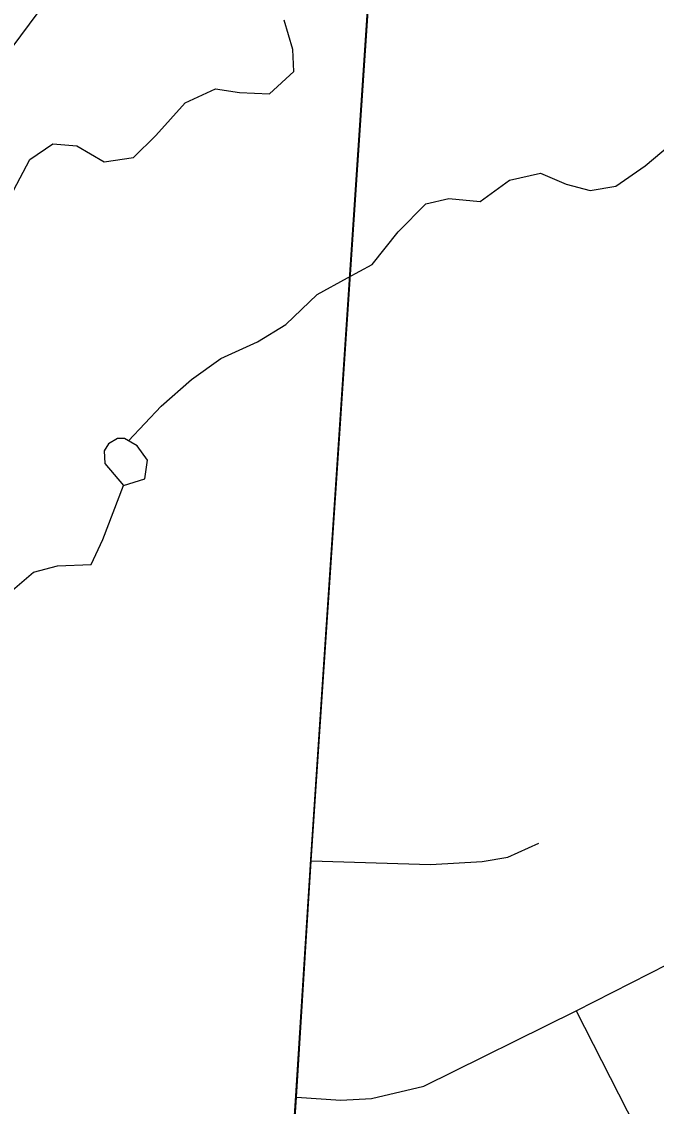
# Model space of a CAD drawing. Extents: x 208586767.6 to 208586821.4, y -134301046.9 to -134301022.9.
# Drawn here: x 208586780.4549 to 208586780.7264, y -134301028.9195 to -134301028.4553 of the extents above; entities that cross this region are included whole.
import ezdxf

# ---------------------------------------------------------------- set-up
doc = ezdxf.new("R2010")
doc.units = 0
for name, color, linetype in [('GM_X_City_Street', 7, 'Continuous'), ('GM_X_Corporation', 7, 'Continuous'), ('GM_X_Minor_Lake', 7, 'Continuous'), ('GM_X_Minor_River', 7, 'Continuous'), ('GM_X_US_Route', 7, 'Continuous')]:
    doc.layers.add(name, color=color, linetype=linetype)

msp = doc.modelspace()

# ---------------------------------------------------------------- linework, layer by layer
at = {"layer": 'GM_X_City_Street'}
for points in [[(208586780.5626, -134301029.18483), (208586780.56109, -134301029.17244), (208586780.55991, -134301029.1589), (208586780.56017, -134301029.14851), (208586780.55957, -134301029.13334), (208586780.56302, -134301029.0526), (208586780.56806, -134301028.98171), (208586780.57247, -134301028.91554), (208586780.57877, -134301028.8144), (208586780.60598, -134301028.40796), (208586780.61155, -134301028.32429), (208586780.61355, -134301028.29782), (208586780.61758, -134301028.24885), (208586780.61815, -134301028.22406)], [(208586780.6922, -134301028.87867), (208586780.73209, -134301028.95689), (208586780.73721, -134301028.96124), (208586780.74274, -134301028.96203), (208586780.74827, -134301028.96242), (208586780.81892, -134301028.93084), (208586780.82405, -134301028.92689), (208586780.82958, -134301028.91979), (208586780.83155, -134301028.9115), (208586780.83945, -134301028.80216), (208586780.84103, -134301028.78598), (208586780.84024, -134301028.77848), (208586780.83708, -134301028.77058), (208586780.82998, -134301028.75914), (208586780.80392, -134301028.74216), (208586780.76761, -134301028.71966), (208586780.75892, -134301028.71058), (208586780.74866, -134301028.69796), (208586780.74432, -134301028.6869), (208586780.74234, -134301028.67821), (208586780.74195, -134301028.66874), (208586780.74274, -134301028.65296)], [(208586780.57247, -134301028.91554), (208586780.59138, -134301028.9168), (208586780.60461, -134301028.91617), (208586780.62698, -134301028.91082), (208586780.6922, -134301028.87867), (208586780.74702, -134301028.85063), (208586780.76603, -134301028.83966), (208586780.77629, -134301028.83098), (208586780.78419, -134301028.82269), (208586780.80037, -134301028.80769), (208586780.81063, -134301028.80374), (208586780.82129, -134301028.80177), (208586780.83945, -134301028.80216), (208586780.88445, -134301028.80571), (208586780.89432, -134301028.80808), (208586780.90892, -134301028.81558)], [(208586780.57877, -134301028.8144), (208586780.62981, -134301028.81598), (208586780.65187, -134301028.81472), (208586780.6629, -134301028.81283), (208586780.67613, -134301028.80684)]]:
    msp.add_lwpolyline(points, dxfattribs=at)
at = {"layer": 'GM_X_Corporation'}
for points in [[(208586778.02826, -134301026.87222), (208586778.02826, -134301030.84072), (208586780.45606, -134301030.84072), (208586780.46226, -134301030.73232), (208586780.4715, -134301030.56429), (208586780.4725, -134301030.5433), (208586780.47482, -134301030.49456), (208586780.47836, -134301030.43953), (208586780.48165, -134301030.41091), (208586780.49647, -134301030.208), (208586780.51007, -134301029.93716), (208586780.52674, -134301029.60513), (208586780.54433, -134301029.31871), (208586780.54744, -134301029.28003), (208586780.55021, -134301029.2296), (208586780.55566, -134301029.13188), (208586780.5628, -134301029.05207), (208586780.56784, -134301028.98117), (208586780.57226, -134301028.915), (208586780.57856, -134301028.81386), (208586780.60576, -134301028.40742)], [(208586780.60576, -134301028.40742), (208586780.57856, -134301028.81386), (208586780.57226, -134301028.915), (208586780.56784, -134301028.98117), (208586780.5628, -134301029.05207), (208586780.55566, -134301029.13188), (208586780.55021, -134301029.2296), (208586780.54744, -134301029.28003), (208586780.54433, -134301029.31871), (208586780.52674, -134301029.60513), (208586780.51007, -134301029.93716), (208586780.49647, -134301030.208), (208586780.48165, -134301030.41091), (208586780.47836, -134301030.43953), (208586780.47482, -134301030.49456), (208586780.4725, -134301030.5433), (208586780.4715, -134301030.56429), (208586780.46226, -134301030.73232), (208586780.45606, -134301030.84072), (208586784.82826, -134301030.84072)]]:
    msp.add_lwpolyline(points, dxfattribs=at)
at = {"layer": 'GM_X_Minor_Lake'}
for points in [[(208586780.49844, -134301028.65385), (208586780.50757, -134301028.65087), (208586780.50876, -134301028.64291), (208586780.50424, -134301028.63681), (208586780.49894, -134301028.63374), (208586780.49591, -134301028.63372), (208586780.4921, -134301028.63598), (208586780.49018, -134301028.639), (208586780.49053, -134301028.64432)], [(208586780.49053, -134301028.64432), (208586780.49844, -134301028.65385)]]:
    msp.add_lwpolyline(points, dxfattribs=at)
at = {"layer": 'GM_X_Minor_River'}
for points in [[(208586780.36051, -134301028.61926), (208586780.36438, -134301028.60638), (208586780.37281, -134301028.59391), (208586780.38692, -134301028.58375), (208586780.40061, -134301028.57927), (208586780.41206, -134301028.56871), (208586780.42541, -134301028.55855), (208586780.43307, -134301028.54721), (208586780.44489, -134301028.53741), (208586780.45141, -134301028.52758), (208586780.45832, -134301028.51434), (208586780.46823, -134301028.50757), (208586780.47847, -134301028.50839), (208586780.49019, -134301028.51529), (208586780.50273, -134301028.51347), (208586780.51228, -134301028.50404), (208586780.52489, -134301028.49007), (208586780.53783, -134301028.48407), (208586780.54807, -134301028.48565), (208586780.56097, -134301028.48611), (208586780.57127, -134301028.47668), (208586780.57095, -134301028.46719), (208586780.56724, -134301028.45465)], [(208586780.50052, -134301028.63466), (208586780.51459, -134301028.61979), (208586780.52757, -134301028.60848), (208586780.54015, -134301028.59945), (208586780.55575, -134301028.59233), (208586780.56794, -134301028.58482), (208586780.58131, -134301028.57199), (208586780.59426, -134301028.56486), (208586780.60492, -134301028.55923), (208586780.61601, -134301028.54525), (208586780.62785, -134301028.53318), (208586780.63773, -134301028.53096), (208586780.65101, -134301028.53218), (208586780.66359, -134301028.52314), (208586780.67689, -134301028.52019), (208586780.68787, -134301028.52481), (208586780.6981, -134301028.52752), (208586780.70912, -134301028.52569), (208586780.7217, -134301028.51704), (208586780.73505, -134301028.50573)], [(208586780.33539, -134301028.77268), (208586780.34892, -134301028.77326), (208586780.35918, -134301028.77105), (208586780.36907, -134301028.76769), (208586780.3801, -134301028.76282), (208586780.3927, -134301028.75189), (208586780.40189, -134301028.73866), (208586780.41141, -134301028.73379), (208586780.42325, -134301028.72209), (208586780.43168, -134301028.70848), (208586780.44009, -134301028.69828), (208586780.44995, -134301028.69948), (208586780.45988, -134301028.69081), (208586780.47014, -134301028.68821), (208586780.48456, -134301028.68754), (208586780.48956, -134301028.67695), (208586780.49844, -134301028.65385)]]:
    msp.add_lwpolyline(points, dxfattribs=at)
at = {"layer": 'GM_X_US_Route'}
msp.add_lwpolyline([(208586780.07611, -134301028.7938), (208586780.09467, -134301028.78467), (208586780.15067, -134301028.77432), (208586780.17654, -134301028.77036), (208586780.22614, -134301028.76063), (208586780.24592, -134301028.75424), (208586780.26418, -134301028.7445), (208586780.28077, -134301028.73175), (208586780.30447, -134301028.69732), (208586780.32981, -134301028.63647), (208586780.34077, -134301028.61278), (208586780.39086, -134301028.54759), (208586780.41981, -134301028.50789), (208586780.46148, -134301028.45196), (208586780.4935, -134301028.40437), (208586780.53825, -134301028.33791), (208586780.56849, -134301028.29704), (208586780.61815, -134301028.22406), (208586780.63465, -134301028.20057), (208586780.64716, -134301028.17861), (208586780.68911, -134301028.10083), (208586780.70709, -134301028.06766)], dxfattribs=at)

doc.saveas('drawing.dxf')
